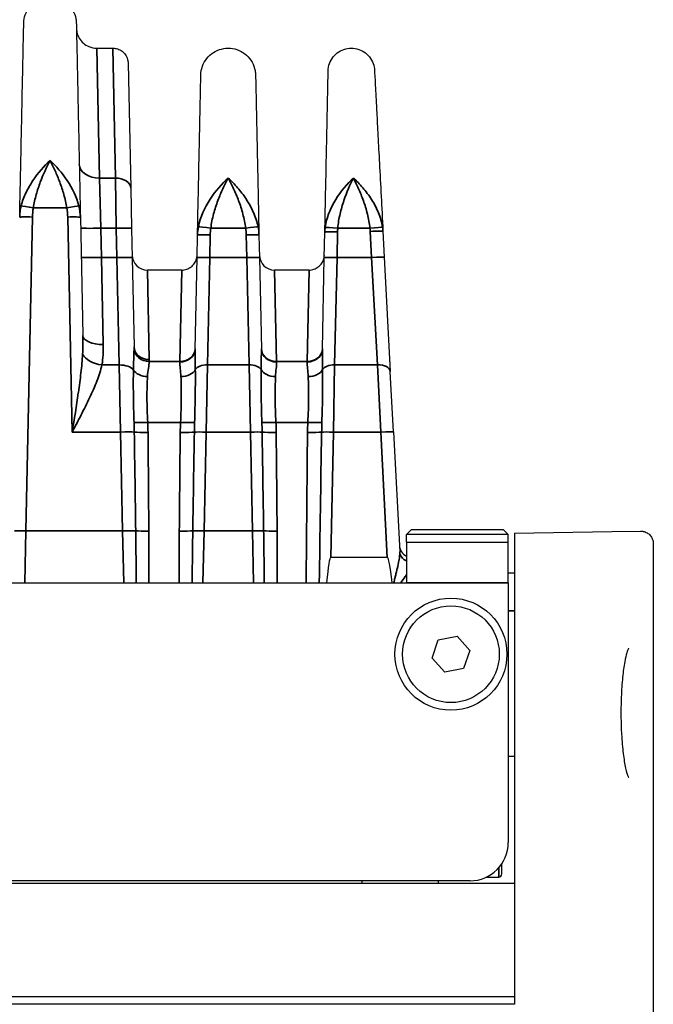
# Model space of a CAD drawing. Header units: millimetres. Extents: x 399 to 6233, y -1870 to 1602.
# Tile 585 of 656: x 5445 to 5470, y 208 to 247. Entities that reach past the tile are written whole.
import ezdxf

# ---------------------------------------------------------------- set-up
doc = ezdxf.new("R2010")
doc.units = ezdxf.units.MM
doc.layers.add('可見 (ISO)', color=7, linetype='Continuous', lineweight=25)
doc.layers.add('窄部可見 (ISO)', color=7, linetype='Continuous', lineweight=35)

msp = doc.modelspace()

# ---------------------------------------------------------------- linework, layer by layer
at = {"layer": '可見 (ISO)'}
for p, q in [((5447.898, 245.998), (5448.527, 245.998)), ((5449.127, 245.411), (5449.23, 240.495)), ((5449.23, 240.495), (5449.263, 238.92)), ((5447.254, 239.361), (5447.351, 234.715)), ((5449.263, 238.92), (5449.287, 237.768)), ((5451.835, 237.77), (5451.854, 238.661)), ((5454.268, 238.661), (5454.287, 237.77)), ((5456.835, 237.77), (5456.856, 238.774)), ((5459.14, 238.811), (5459.193, 237.785)), ((5449.287, 237.768), (5449.36, 234.272)), ((5451.76, 234.176), (5451.835, 237.77)), ((5454.287, 237.77), (5454.362, 234.176)), ((5456.76, 234.176), (5456.835, 237.77)), ((5459.193, 237.785), (5459.428, 233.304)), ((5451.238, 237.285), (5449.885, 237.285)), ((5456.238, 237.285), (5454.885, 237.285)), ((5459.553, 230.931), (5459.428, 233.304)), ((5447.021, 231.482), (5447.021, 231.482)), ((5447.102, 231.25), (5447.102, 231.25)), ((5459.553, 230.931), (5459.799, 226.22)), ((5460.261, 227.098), (5460.061, 226.898)), ((5460.261, 227.098), (5463.861, 227.098)), ((5463.861, 227.098), (5464.061, 226.898)), ((5464.311, 226.948), (5468.127, 227.015)), ((5468.127, 227.015), (5469.252, 227.035)), ((5464.061, 226.898), (5460.061, 226.898)), ((5460.061, 226.598), (5460.061, 226.898)), ((5464.061, 226.598), (5464.061, 226.898)), ((5464.311, 226.948), (5464.311, 225.199)), ((5460.061, 226.598), (5464.061, 226.598)), ((5460.061, 226.598), (5460.061, 224.998)), ((5464.061, 224.998), (5464.061, 226.598)), ((5469.761, 226.535), (5469.761, 191.298)), ((5459.311, 225.998), (5457.089, 225.998)), ((5464.061, 225.398), (5464.311, 225.398)), ((5464.311, 225.199), (5464.311, 213.198)), ((5355.561, 224.998), (5460.061, 224.998)), ((5464.061, 224.998), (5464.061, 214.798)), ((5461.076, 222.049), (5461.314, 222.761)), ((5461.314, 222.761), (5462.05, 222.91)), ((5462.05, 222.91), (5462.547, 222.348)), ((5461.573, 221.487), (5461.076, 222.049)), ((5462.547, 222.348), (5462.308, 221.636)), ((5462.308, 221.636), (5461.573, 221.487)), ((5464.061, 218.198), (5464.311, 218.198)), ((5463.811, 213.573), (5463.811, 213.969)), ((5464.311, 213.198), (5351.311, 213.198)), ((5462.561, 213.298), (5353.061, 213.298)), ((5458.311, 213.298), (5458.311, 213.198)), ((5461.311, 213.298), (5461.311, 213.198)), ((5463.215, 213.448), (5463.686, 213.448)), ((5464.311, 213.198), (5464.311, 208.748)), ((5464.311, 208.748), (5351.311, 208.748)), ((5464.311, 208.448), (5351.311, 208.448)), ((5464.311, 208.748), (5464.311, 208.448))]:
    msp.add_line(p, q, dxfattribs=at)
for radius in [2.2, 1.9]:
    msp.add_circle((5461.811, 222.198), radius, dxfattribs=at)
for centre, radius, start, end in [((5449.885, 237.885), 0.6, 181.2, 270), ((5454.885, 237.885), 0.6, 181.2, 270), ((5460.286, 226.498), 0.5, 183, 243.3227), ((5462.561, 214.798), 1.5, 270, 0), ((5463.686, 213.573), 0.125, 270, 0)]:
    msp.add_arc(centre, radius, start, end, dxfattribs=at)
for centre, major_axis, ratio, start_param, end_param in [((5456.589, 202.126), (-0.5, -23.873), 0.02094, 3.142031, 3.432495), ((5460.562, 202.126), (1.251, -23.873), 0.020916, 2.850033, 3.140497)]:
    msp.add_ellipse(centre, major_axis=major_axis, ratio=ratio, start_param=start_param, end_param=end_param, dxfattribs=at)
for points, knots in [([(5445.028, 246.987), (5445.031, 247.098), (5445.051, 247.21), (5445.127, 247.42), (5445.183, 247.52), (5445.322, 247.696), (5445.407, 247.773), (5445.595, 247.894), (5445.701, 247.94), (5445.918, 247.994), (5446.032, 248.004), (5446.255, 247.986), (5446.367, 247.958), (5446.573, 247.87), (5446.669, 247.808), (5446.836, 247.658), (5446.907, 247.568), (5447.017, 247.373), (5447.056, 247.265), (5447.087, 247.1), (5447.093, 247.043), (5447.094, 246.987)], [0, 0, 0, 0, 0.0333171, 0.0333171, 0.0669022, 0.0669022, 0.1004777, 0.1004777, 0.1340536, 0.1340536, 0.1676294, 0.1676294, 0.2012052, 0.2012052, 0.234781, 0.234781, 0.2683568, 0.2683568, 0.3019326, 0.3019326, 0.3188115, 0.3188115, 0.3188115, 0.3188115]), ([(5444.869, 239.361), (5444.879, 239.877), (5444.89, 240.374), (5444.9, 240.838), (5444.901, 240.914), (5444.903, 240.99), (5444.904, 241.065), (5444.916, 241.601), (5444.926, 242.105), (5444.936, 242.573), (5444.946, 243.041), (5444.955, 243.475), (5444.963, 243.875), (5444.972, 244.274), (5444.979, 244.642), (5444.986, 244.971), (5444.989, 245.111), (5444.992, 245.243), (5444.994, 245.368), (5444.998, 245.539), (5445.001, 245.696), (5445.004, 245.84), (5445.01, 246.091), (5445.014, 246.302), (5445.018, 246.473), (5445.025, 246.816), (5445.028, 246.987), (5445.028, 246.987)], [0.026741, 0.026741, 0.026741, 0.026741, 0.0775937, 0.0775937, 0.0775937, 0.0858987, 0.0858987, 0.0858987, 0.1450564, 0.1450564, 0.1450564, 0.2042141, 0.2042141, 0.2042141, 0.2633718, 0.2633718, 0.2633718, 0.2884178, 0.2884178, 0.2884178, 0.3225295, 0.3225295, 0.3225295, 0.3816871, 0.3816871, 0.3816871, 0.5, 0.5, 0.5, 0.5]), ([(5447.094, 246.987), (5447.094, 246.987), (5447.097, 246.816), (5447.105, 246.473), (5447.11, 246.204), (5447.118, 245.834), (5447.128, 245.368), (5447.13, 245.243), (5447.133, 245.111), (5447.136, 244.971), (5447.143, 244.642), (5447.151, 244.275), (5447.159, 243.875), (5447.167, 243.475), (5447.176, 243.041), (5447.186, 242.573), (5447.196, 242.105), (5447.207, 241.601), (5447.218, 241.065), (5447.219, 240.99), (5447.221, 240.914), (5447.223, 240.838), (5447.232, 240.374), (5447.243, 239.877), (5447.254, 239.361)], [0.500008, 0.500008, 0.500008, 0.500008, 0.6183179, 0.6183179, 0.6183179, 0.7115978, 0.7115978, 0.7115978, 0.7366333, 0.7366333, 0.7366333, 0.795791, 0.795791, 0.795791, 0.8549487, 0.8549487, 0.8549487, 0.9141064, 0.9141064, 0.9141064, 0.9224137, 0.9224137, 0.9224137, 0.9732641, 0.9732641, 0.9732641, 0.9732641]), ([(5447.098, 246.782), (5447.099, 246.73), (5447.105, 246.677), (5447.135, 246.544), (5447.167, 246.463), (5447.252, 246.318), (5447.308, 246.252), (5447.435, 246.141), (5447.508, 246.095), (5447.683, 246.02), (5447.792, 245.998), (5447.898, 245.998)], [0, 0, 0, 0, 0.0156464, 0.0156464, 0.0409526, 0.0409526, 0.0662587, 0.0662587, 0.0915649, 0.0915649, 0.1234285, 0.1234285, 0.1234285, 0.1234285]), ([(5448.527, 245.998), (5448.592, 245.998), (5448.657, 245.988), (5448.78, 245.946), (5448.839, 245.915), (5448.942, 245.836), (5448.988, 245.788), (5449.061, 245.68), (5449.089, 245.619), (5449.112, 245.533), (5449.117, 245.509), (5449.124, 245.46), (5449.126, 245.436), (5449.127, 245.411)], [0.00000114, 0.00000114, 0.00000114, 0.00000114, 0.01938058, 0.01938058, 0.03888823, 0.03888823, 0.05839129, 0.05839129, 0.07789451, 0.07789451, 0.08520881, 0.08520881, 0.09263584, 0.09263584, 0.09263584, 0.09263584]), ([(5451.986, 244.945), (5451.988, 245.061), (5452.01, 245.178), (5452.088, 245.396), (5452.146, 245.501), (5452.292, 245.683), (5452.38, 245.764), (5452.576, 245.89), (5452.686, 245.938), (5452.912, 245.994), (5453.031, 246.004), (5453.264, 245.986), (5453.38, 245.957), (5453.594, 245.864), (5453.694, 245.8), (5453.868, 245.644), (5453.942, 245.55), (5454.056, 245.347), (5454.097, 245.235), (5454.129, 245.062), (5454.135, 245.004), (5454.137, 244.945)], [0, 0, 0, 0, 0.0347021, 0.0347021, 0.0696781, 0.0696781, 0.1046442, 0.1046442, 0.1396106, 0.1396106, 0.174577, 0.174577, 0.2095434, 0.2095434, 0.2445098, 0.2445098, 0.2794763, 0.2794763, 0.3144427, 0.3144427, 0.3320165, 0.3320165, 0.3320165, 0.3320165]), ([(5456.989, 245.107), (5456.991, 245.205), (5457.009, 245.304), (5457.076, 245.489), (5457.125, 245.577), (5457.248, 245.732), (5457.323, 245.8), (5457.489, 245.906), (5457.581, 245.947), (5457.773, 245.995), (5457.874, 246.003), (5458.07, 245.988), (5458.168, 245.963), (5458.35, 245.885), (5458.435, 245.831), (5458.582, 245.699), (5458.645, 245.619), (5458.741, 245.447), (5458.776, 245.352), (5458.801, 245.216), (5458.806, 245.176), (5458.808, 245.136)], [0, 0, 0, 0, 0.0293441, 0.0293441, 0.0589424, 0.0589424, 0.0885315, 0.0885315, 0.1181209, 0.1181209, 0.1477103, 0.1477103, 0.1772997, 0.1772997, 0.206889, 0.206889, 0.2364784, 0.2364784, 0.2660678, 0.2660678, 0.2781075, 0.2781075, 0.2781075, 0.2781075]), ([(5451.854, 238.661), (5451.865, 239.167), (5451.875, 239.654), (5451.884, 240.096), (5451.893, 240.524), (5451.902, 240.932), (5451.91, 241.312), (5451.918, 241.699), (5451.925, 242.059), (5451.932, 242.391), (5451.939, 242.723), (5451.946, 243.03), (5451.951, 243.299), (5451.954, 243.433), (5451.957, 243.558), (5451.959, 243.676), (5451.962, 243.795), (5451.964, 243.907), (5451.966, 244.01), (5451.97, 244.214), (5451.974, 244.387), (5451.977, 244.526), (5451.983, 244.806), (5451.986, 244.945), (5451.986, 244.945)], [0.0294093, 0.0294093, 0.0294093, 0.0294093, 0.089244, 0.089244, 0.089244, 0.1470574, 0.1470574, 0.1470574, 0.2058814, 0.2058814, 0.2058814, 0.2647055, 0.2647055, 0.2647055, 0.2938656, 0.2938656, 0.2938656, 0.3235296, 0.3235296, 0.3235296, 0.3823536, 0.3823536, 0.3823536, 0.5, 0.5, 0.5, 0.5]), ([(5454.137, 244.945), (5454.137, 244.945), (5454.14, 244.806), (5454.145, 244.527), (5454.15, 244.317), (5454.156, 244.032), (5454.163, 243.676), (5454.166, 243.558), (5454.168, 243.433), (5454.171, 243.299), (5454.177, 243.03), (5454.183, 242.723), (5454.19, 242.391), (5454.197, 242.059), (5454.205, 241.7), (5454.213, 241.313), (5454.221, 240.932), (5454.229, 240.524), (5454.238, 240.096), (5454.247, 239.654), (5454.258, 239.167), (5454.268, 238.661)], [0.5000084, 0.5000084, 0.5000084, 0.5000084, 0.6176498, 0.6176498, 0.6176498, 0.7061501, 0.7061501, 0.7061501, 0.735298, 0.735298, 0.735298, 0.794122, 0.794122, 0.794122, 0.8529461, 0.8529461, 0.8529461, 0.9107639, 0.9107639, 0.9107639, 0.9705942, 0.9705942, 0.9705942, 0.9705942]), ([(5456.856, 238.774), (5456.866, 239.256), (5456.876, 239.721), (5456.885, 240.146), (5456.895, 240.601), (5456.904, 241.035), (5456.912, 241.438), (5456.92, 241.827), (5456.928, 242.189), (5456.935, 242.523), (5456.942, 242.857), (5456.948, 243.167), (5456.954, 243.439), (5456.957, 243.568), (5456.959, 243.689), (5456.962, 243.803), (5456.969, 244.173), (5456.976, 244.466), (5456.98, 244.682), (5456.986, 244.965), (5456.989, 245.107), (5456.989, 245.107)], [0.0297443, 0.0297443, 0.0297443, 0.0297443, 0.0865259, 0.0865259, 0.0865259, 0.1473087, 0.1473087, 0.1473087, 0.2060909, 0.2060909, 0.2060909, 0.2648731, 0.2648731, 0.2648731, 0.2926242, 0.2926242, 0.2926242, 0.3824374, 0.3824374, 0.3824374, 0.5, 0.5, 0.5, 0.5]), ([(5458.808, 245.136), (5458.808, 245.136), (5458.816, 244.994), (5458.83, 244.712), (5458.842, 244.495), (5458.857, 244.202), (5458.876, 243.833), (5458.882, 243.72), (5458.889, 243.598), (5458.895, 243.47), (5458.91, 243.198), (5458.926, 242.889), (5458.943, 242.555), (5458.961, 242.221), (5458.98, 241.86), (5459, 241.471), (5459.021, 241.069), (5459.044, 240.635), (5459.068, 240.18), (5459.09, 239.756), (5459.114, 239.292), (5459.14, 238.811)], [0.5000086, 0.5000086, 0.5000086, 0.5000086, 0.6175748, 0.6175748, 0.6175748, 0.7074188, 0.7074188, 0.7074188, 0.7351479, 0.7351479, 0.7351479, 0.7939344, 0.7939344, 0.7939344, 0.8527209, 0.8527209, 0.8527209, 0.9135479, 0.9135479, 0.9135479, 0.9702939, 0.9702939, 0.9702939, 0.9702939]), ([(5451.238, 237.285), (5451.302, 237.285), (5451.368, 237.296), (5451.491, 237.337), (5451.549, 237.368), (5451.653, 237.447), (5451.699, 237.496), (5451.771, 237.604), (5451.799, 237.664), (5451.823, 237.751), (5451.828, 237.774), (5451.835, 237.823), (5451.837, 237.848), (5451.837, 237.873)], [0, 0, 0, 0, 0.01938058, 0.01938058, 0.03888823, 0.03888823, 0.05839129, 0.05839129, 0.07789451, 0.07789451, 0.08520881, 0.08520881, 0.09263584, 0.09263584, 0.09263584, 0.09263584]), ([(5456.238, 237.285), (5456.302, 237.285), (5456.368, 237.296), (5456.491, 237.337), (5456.549, 237.368), (5456.653, 237.447), (5456.699, 237.496), (5456.771, 237.604), (5456.799, 237.664), (5456.823, 237.751), (5456.828, 237.774), (5456.835, 237.823), (5456.837, 237.848), (5456.837, 237.873)], [0, 0, 0, 0, 0.01938058, 0.01938058, 0.03888823, 0.03888823, 0.05839129, 0.05839129, 0.07789451, 0.07789451, 0.08520881, 0.08520881, 0.09263584, 0.09263584, 0.09263584, 0.09263584]), ([(5469.252, 227.035), (5469.272, 227.035), (5469.292, 227.034), (5469.331, 227.03), (5469.35, 227.027), (5469.42, 227.012), (5469.47, 226.992), (5469.561, 226.938), (5469.603, 226.904), (5469.672, 226.824), (5469.701, 226.778), (5469.747, 226.669), (5469.761, 226.601), (5469.761, 226.535)], [0, 0, 0, 0, 0.00589456, 0.00589456, 0.01170783, 0.01170783, 0.02752417, 0.02752417, 0.04334051, 0.04334051, 0.05915685, 0.05915685, 0.07907165, 0.07907165, 0.07907165, 0.07907165]), ([(5468.792, 222.432), (5468.792, 222.432), (5468.792, 222.432), (5468.791, 222.431), (5468.783, 222.42), (5468.758, 222.37), (5468.738, 222.318), (5468.691, 222.161), (5468.662, 222.039), (5468.606, 221.723), (5468.577, 221.516), (5468.531, 221.052), (5468.512, 220.787), (5468.496, 220.378), (5468.492, 220.239), (5468.489, 219.958), (5468.489, 219.815), (5468.494, 219.464), (5468.501, 219.254), (5468.512, 219.054)], [0.0444672, 0.0444672, 0.0444672, 0.0444672, 0.0460243, 0.0460243, 0.076365, 0.076365, 0.1245363, 0.1245363, 0.1916916, 0.1916916, 0.2721414, 0.2721414, 0.3564763, 0.3564763, 0.3984101, 0.3984101, 0.4409335, 0.4409335, 0.5043298, 0.5043298, 0.5043298, 0.5043298]), ([(5468.512, 219.054), (5468.527, 218.783), (5468.55, 218.524), (5468.605, 218.076), (5468.637, 217.88), (5468.706, 217.573), (5468.745, 217.456), (5468.783, 217.377), (5468.793, 217.364), (5468.793, 217.364)], [0, 0, 0, 0, 0.0858754, 0.0858754, 0.1703866, 0.1703866, 0.2542065, 0.2542065, 0.2878476, 0.2878476, 0.2878476, 0.2878476])]:
    msp.add_open_spline(points, degree=3, knots=knots, dxfattribs=at)
at = {"layer": '窄部可見 (ISO)'}
for p, q in [((5447.898, 245.998), (5448.01, 240.898)), ((5448.63, 240.898), (5448.527, 245.998)), ((5448.01, 240.898), (5448.63, 240.898)), ((5448.062, 238.928), (5448.01, 240.898)), ((5448.663, 238.928), (5448.63, 240.898)), ((5445.369, 239.368), (5445.11, 227.045)), ((5446.718, 239.73), (5445.405, 239.73)), ((5446.931, 230.922), (5446.754, 239.368)), ((5448.663, 238.928), (5448.062, 238.928)), ((5448.062, 238.928), (5448.086, 237.777)), ((5448.687, 237.777), (5448.663, 238.928)), ((5452.354, 238.668), (5452.335, 237.777)), ((5453.747, 238.928), (5452.375, 238.928)), ((5453.787, 237.777), (5453.768, 238.668)), ((5457.356, 238.78), (5457.335, 237.777)), ((5458.63, 238.928), (5457.365, 238.928)), ((5458.694, 237.777), (5458.64, 238.802)), ((5448.086, 237.777), (5448.687, 237.777)), ((5448.086, 237.777), (5448.151, 234.363)), ((5448.782, 233.559), (5448.687, 237.777)), ((5452.335, 237.777), (5452.241, 233.559)), ((5452.335, 237.777), (5453.787, 237.777)), ((5453.881, 233.559), (5453.787, 237.777)), ((5457.335, 237.777), (5457.241, 233.559)), ((5457.335, 237.777), (5458.694, 237.777)), ((5458.929, 233.559), (5458.694, 237.777)), ((5449.96, 233.768), (5449.885, 237.285)), ((5451.161, 233.694), (5451.238, 237.285)), ((5454.962, 233.694), (5454.885, 237.285)), ((5456.161, 233.694), (5456.238, 237.285)), ((5449.959, 233.694), (5451.161, 233.694)), ((5451.161, 233.694), (5451.16, 233.678)), ((5454.962, 233.694), (5456.161, 233.694)), ((5454.962, 233.678), (5454.962, 233.694)), ((5456.161, 233.694), (5456.16, 233.678)), ((5448.782, 233.559), (5448.101, 233.559)), ((5448.782, 233.559), (5448.831, 230.922)), ((5452.192, 230.922), (5452.241, 233.559)), ((5453.881, 233.559), (5452.241, 233.559)), ((5453.881, 233.559), (5453.931, 230.922)), ((5457.192, 230.922), (5457.241, 233.559)), ((5458.929, 233.559), (5457.241, 233.559)), ((5458.929, 233.559), (5459.053, 230.922)), ((5447.989, 233.165), (5447.989, 233.165)), ((5449.333, 233.095), (5449.333, 233.095)), ((5451.77, 233.095), (5451.77, 233.095)), ((5454.352, 233.095), (5454.352, 233.095)), ((5456.77, 233.095), (5456.77, 233.095)), ((5447.216, 231.522), (5447.216, 231.522)), ((5449.362, 231.26), (5449.362, 231.26)), ((5451.188, 231.301), (5449.899, 231.301)), ((5451.738, 231.26), (5451.738, 231.26)), ((5454.384, 231.26), (5454.384, 231.26)), ((5456.188, 231.301), (5454.934, 231.301)), ((5456.738, 231.26), (5456.738, 231.26)), ((5448.831, 230.922), (5446.931, 230.922)), ((5448.912, 227.045), (5448.831, 230.922)), ((5452.192, 230.922), (5452.11, 227.045)), ((5453.931, 230.922), (5452.192, 230.922)), ((5454.012, 227.045), (5453.931, 230.922)), ((5457.192, 230.922), (5457.089, 225.998)), ((5459.053, 230.922), (5457.192, 230.922)), ((5459.311, 225.998), (5459.053, 230.922)), ((5445.068, 224.998), (5445.11, 227.045)), ((5445.11, 227.045), (5448.912, 227.045)), ((5448.912, 227.045), (5448.954, 224.998)), ((5452.068, 224.998), (5452.11, 227.045)), ((5452.11, 227.045), (5454.012, 227.045)), ((5454.012, 227.045), (5454.054, 224.998)), ((5460.061, 224.998), (5464.061, 224.998)), ((5464.311, 223.898), (5464.061, 223.898)), ((5463.686, 213.806), (5463.686, 213.448))]:
    msp.add_line(p, q, dxfattribs=at)
for centre, major_axis, ratio, start_param, end_param in [((5448.01, 241.451), (-0.8, -0.017), 0.69138, 0, 1.556315), ((5448.63, 240.483), (0.6, 0.013), 0.69138, 0, 1.556315), ((5453.084, 240.068), (-0.5, 0.01), 0.691379, 5.351397, 5.351499), ((5453.038, 240.068), (-0.5, -0.01), 0.691381, 4.073278, 4.073377), ((5458.084, 240.068), (-0.5, 0.01), 0.691383, 5.56936, 5.569417), ((5457.872, 240.068), (-0.499, -0.026), 0.690964, 3.789988, 3.790064), ((5445.405, 239.713), (-0.492, 0.09), 0.034327, 4.71869, 6.047452), ((5446.718, 239.713), (0.492, 0.09), 0.034327, 0.235733, 1.564495), ((5452.375, 238.911), (-0.495, 0.072), 0.034539, 4.717398, 6.113427), ((5453.747, 238.911), (0.495, 0.072), 0.034539, 0.169758, 1.565787), ((5448.062, 238.956), (-0.8, -0.017), 0.034892, 0, 1.570065), ((5448.663, 238.907), (0.6, 0.013), 0.034892, 0, 1.570065), ((5457.365, 238.911), (-0.498, 0.047), 0.034742, 4.715698, 6.177664), ((5459.358, 238.739), (-2.002, 0), 0.999391, 6.188683, 6.262618), ((5458.63, 238.911), (0.497, 0.058), 0.034667, 0.090491, 1.566771), ((5456.634, 238.697), (2.009, 0), 0.999391, 0.052053, 0.11526), ((5448.086, 237.805), (-0.8, -0.017), 0.034892, 0, 1.570065), ((5448.687, 237.756), (0.6, 0.013), 0.034892, 0, 1.570065), ((5452.335, 237.759), (-0.5, 0.01), 0.034892, 4.71312, 6.283185), ((5453.787, 237.759), (0.5, 0.01), 0.034892, 0, 1.570065), ((5457.335, 237.759), (-0.5, 0.01), 0.034892, 4.71312, 6.283185), ((5458.694, 237.759), (0.499, 0.026), 0.034852, 0, 1.56897), ((5448.151, 234.732), (-0.8, -0.017), 0.461544, 0, 1.561129), ((5448.101, 234.008), (-0.786, 0.15), 0.555227, 0.385484, 1.676699), ((5449.96, 234.284), (-0.6, -0.013), 0.859283, 0, 1.552799), ((5449.959, 234.208), (-0.599, 0.028), 0.856112, 0.114309, 1.610957), ((5451.16, 234.188), (0.6, -0.013), 0.850862, 4.73021, 6.283185), ((5451.161, 234.208), (0.6, -0.013), 0.856313, 4.730324, 6.283185), ((5454.962, 234.208), (-0.6, -0.013), 0.856313, 0, 1.552861), ((5454.962, 234.188), (-0.6, -0.013), 0.850862, 0, 1.552975), ((5456.16, 234.188), (0.6, -0.013), 0.850862, 4.73021, 6.283185), ((5456.161, 234.208), (0.6, -0.013), 0.856313, 4.730324, 6.283185), ((5458.929, 233.278), (0.499, 0.026), 0.561617, 0, 1.541372), ((5448.782, 233.221), (0.6, 0.013), 0.56206, 0.384076, 1.559023), ((5449.889, 233.497), (-0.599, 0.027), 0.65857, 0.424468, 1.600429), ((5451.203, 233.496), (0.6, 0.02), 0.658485, 4.690186, 5.92531), ((5452.241, 233.278), (-0.5, 0.01), 0.56206, 4.724162, 5.958793), ((5453.881, 233.278), (0.5, 0.01), 0.56206, 0.324392, 1.559023), ((5454.919, 233.496), (-0.6, 0.02), 0.658485, 0.357875, 1.592999), ((5456.203, 233.496), (0.6, 0.02), 0.658485, 4.690186, 5.92531), ((5457.241, 233.278), (-0.5, 0.01), 0.56206, 4.724162, 5.958793), ((5449.899, 231.337), (-0.599, -0.029), 0.058689, 0.454485, 1.567938), ((5445.2, 230.499), (0.098, 8.678), 0.48068, 4.766605, 4.809703), ((5439.84, 230.815), (10.07, 0), 0.998272, 0.009209, 0.048451), ((5462.855, 230.78), (-11.679, 0), 0.998272, 6.23842, 6.27237), ((5451.188, 231.337), (-0.599, 0.027), 0.058699, 1.573438, 2.74251), ((5454.742, 230.51), (0.015, -8.387), 0.359374, 4.617716, 4.662757), ((5454.934, 231.337), (-0.599, -0.027), 0.058699, 0.399082, 1.568154), ((5451.381, 230.51), (0.015, 8.387), 0.359374, 4.762021, 4.807062), ((5443.267, 230.78), (11.679, 0), 0.998272, 0.010815, 0.044766), ((5467.855, 230.78), (-11.679, 0), 0.998272, 6.238419, 6.272371), ((5456.188, 231.337), (-0.599, 0.027), 0.058699, 1.573438, 2.74251), ((5459.742, 230.51), (0.015, -8.387), 0.359374, 4.617716, 4.662757), ((5448.831, 230.902), (0.6, 0.013), 0.034892, 0.450943, 1.570065), ((2589.441, 187.67), (2860.217, -15.262), 0.998902, 0.019124, 0.020481), ((5449.91, 230.942), (-0.6, -0.006), 0.058756, 0.451486, 1.570247), ((5449.066, 242.137), (-0.566, 35.382), 0.019792, 4.270991, 4.389097), ((5451.918, 239.586), (0.529, 32.381), 0.019208, 1.842505, 1.969301), ((5451.177, 230.941), (-0.6, 0.007), 0.058755, 1.571441, 2.746354), ((8579.591, 179.682), (-3128.226, -18.641), 0.998953, 6.260823, 6.262063), ((5452.192, 230.905), (-0.5, 0.01), 0.034892, 4.71312, 5.888413), ((5453.931, 230.905), (0.5, 0.01), 0.034892, 0.394772, 1.570065), ((2326.531, 179.682), (3128.226, -18.641), 0.998953, 0.021122, 0.022363), ((5454.945, 230.941), (-0.6, -0.007), 0.058755, 0.395239, 1.570152), ((5454.204, 239.586), (-0.529, 32.381), 0.019208, 4.313885, 4.44068), ((5456.177, 230.941), (-0.6, 0.007), 0.058755, 1.571441, 2.746354), ((5457.563, 248.655), (-0.964, -45.999), 0.010868, 5.108392, 5.252796), ((5457.192, 230.905), (-0.5, 0.01), 0.034892, 4.71312, 5.888413), ((5459.053, 230.905), (0.499, 0.026), 0.034852, 0, 1.56897), ((5445.11, 227.028), (-0.5, 0.01), 0.034892, 4.71312, 5.795128), ((5448.912, 227.024), (0.6, 0.013), 0.034892, 0.538802, 1.570065), ((5449.941, 227.067), (-0.6, -0.004), 0.058757, 0.539472, 1.570406), ((5451.139, 227.066), (-0.6, 0.005), 0.058756, 1.57128, 2.65294), ((5452.11, 227.028), (-0.5, 0.01), 0.034892, 4.71312, 5.795128), ((5454.012, 227.028), (0.5, 0.01), 0.034892, 0.488057, 1.570065), ((5454.983, 227.066), (-0.6, -0.005), 0.058756, 0.488652, 1.570312), ((5460.299, 226.246), (-0.499, -0.026), 0.873657, 0, 1.029459)]:
    msp.add_ellipse(centre, major_axis=major_axis, ratio=ratio, start_param=start_param, end_param=end_param, dxfattribs=at)
for points, knots in [([(5444.927, 239.805), (5444.971, 239.981), (5445.037, 240.154), (5445.115, 240.32), (5445.194, 240.486), (5445.288, 240.648), (5445.389, 240.799), (5445.591, 241.101), (5445.826, 241.37), (5446.061, 241.588)], [0, 0, 0, 0, 0.000558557, 0.000558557, 0.000558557, 0.001117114, 0.001117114, 0.001117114, 0.002234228, 0.002234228, 0.002234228, 0.002234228]), ([(5446.061, 241.588), (5445.928, 241.335), (5445.796, 241.051), (5445.621, 240.583), (5445.566, 240.418), (5445.471, 240.081), (5445.432, 239.908), (5445.405, 239.73)], [-0.000011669, -0.000011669, -0.000011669, -0.000011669, 0.001066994, 0.001066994, 0.001606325, 0.001606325, 0.002145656, 0.002145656, 0.002145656, 0.002145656]), ([(5446.061, 241.588), (5446.296, 241.37), (5446.529, 241.105), (5446.732, 240.8), (5446.936, 240.495), (5447.107, 240.157), (5447.195, 239.805)], [-0.000011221, -0.000011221, -0.000011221, -0.000011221, 0.001104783, 0.001104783, 0.001104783, 0.002220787, 0.002220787, 0.002220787, 0.002220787]), ([(5446.718, 239.73), (5446.69, 239.908), (5446.651, 240.081), (5446.604, 240.249), (5446.557, 240.418), (5446.501, 240.583), (5446.443, 240.739), (5446.385, 240.895), (5446.323, 241.044), (5446.258, 241.185), (5446.194, 241.327), (5446.127, 241.463), (5446.061, 241.588)], [0, 0, 0, 0, 0.000534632, 0.000534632, 0.000534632, 0.001069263, 0.001069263, 0.001069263, 0.001603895, 0.001603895, 0.001603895, 0.002138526, 0.002138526, 0.002138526, 0.002138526]), ([(5451.888, 238.984), (5451.961, 239.366), (5452.138, 239.738), (5452.349, 240.063), (5452.56, 240.388), (5452.811, 240.674), (5453.061, 240.898)], [0, 0, 0, 0, 0.00119489, 0.00119489, 0.00119489, 0.002389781, 0.002389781, 0.002389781, 0.002389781]), ([(5453.061, 240.898), (5452.99, 240.769), (5452.918, 240.628), (5452.849, 240.479), (5452.781, 240.332), (5452.716, 240.178), (5452.655, 240.015), (5452.593, 239.85), (5452.535, 239.673), (5452.487, 239.492), (5452.438, 239.31), (5452.399, 239.122), (5452.375, 238.928)], [-0.000011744, -0.000011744, -0.000011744, -0.000011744, 0.000565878, 0.000565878, 0.000565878, 0.001135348, 0.001135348, 0.001135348, 0.001714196, 0.001714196, 0.001714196, 0.002298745, 0.002298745, 0.002298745, 0.002298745]), ([(5453.061, 240.898), (5453.124, 240.842), (5453.186, 240.782), (5453.248, 240.719), (5453.31, 240.656), (5453.371, 240.589), (5453.431, 240.519), (5453.548, 240.384), (5453.658, 240.238), (5453.762, 240.081), (5453.765, 240.075), (5453.769, 240.07), (5453.772, 240.065), (5453.875, 239.906), (5453.969, 239.737), (5454.047, 239.563), (5454.05, 239.556), (5454.053, 239.55), (5454.055, 239.544), (5454.135, 239.363), (5454.198, 239.176), (5454.234, 238.984)], [-0.00001134, -0.00001134, -0.00001134, -0.00001134, 0.00028763, 0.00028763, 0.00028763, 0.0005866, 0.0005866, 0.0005866, 0.001165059, 0.001165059, 0.001165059, 0.001184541, 0.001184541, 0.001184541, 0.001762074, 0.001762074, 0.001762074, 0.001782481, 0.001782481, 0.001782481, 0.002380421, 0.002380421, 0.002380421, 0.002380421]), ([(5453.747, 238.928), (5453.724, 239.12), (5453.685, 239.305), (5453.637, 239.486), (5453.589, 239.667), (5453.532, 239.843), (5453.47, 240.008), (5453.408, 240.173), (5453.342, 240.33), (5453.273, 240.479), (5453.204, 240.628), (5453.132, 240.77), (5453.061, 240.898)], [0, 0, 0, 0, 0.000572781, 0.000572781, 0.000572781, 0.001145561, 0.001145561, 0.001145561, 0.001718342, 0.001718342, 0.001718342, 0.002291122, 0.002291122, 0.002291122, 0.002291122]), ([(5456.87, 238.96), (5456.894, 239.151), (5456.948, 239.342), (5457.02, 239.525), (5457.092, 239.709), (5457.183, 239.886), (5457.283, 240.051), (5457.484, 240.381), (5457.732, 240.673), (5457.977, 240.898)], [0, 0, 0, 0, 0.00059497, 0.00059497, 0.00059497, 0.001189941, 0.001189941, 0.001189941, 0.002379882, 0.002379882, 0.002379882, 0.002379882]), ([(5457.977, 240.898), (5457.847, 240.64), (5457.716, 240.341), (5457.605, 240.013), (5457.549, 239.847), (5457.497, 239.671), (5457.455, 239.49), (5457.413, 239.308), (5457.38, 239.121), (5457.365, 238.928)], [-0.000011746, -0.000011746, -0.000011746, -0.000011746, 0.001125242, 0.001125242, 0.001125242, 0.001698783, 0.001698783, 0.001698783, 0.002277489, 0.002277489, 0.002277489, 0.002277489]), ([(5457.977, 240.898), (5458.103, 240.786), (5458.228, 240.659), (5458.47, 240.377), (5458.584, 240.225), (5458.794, 239.894), (5458.889, 239.716), (5459.04, 239.351), (5459.097, 239.162), (5459.124, 238.97)], [-0.000011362, -0.000011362, -0.000011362, -0.000011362, 0.000587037, 0.000587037, 0.001185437, 0.001185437, 0.001783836, 0.001783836, 0.002382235, 0.002382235, 0.002382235, 0.002382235]), ([(5458.63, 238.928), (5458.611, 239.119), (5458.576, 239.305), (5458.53, 239.486), (5458.485, 239.666), (5458.43, 239.842), (5458.371, 240.007), (5458.312, 240.172), (5458.248, 240.329), (5458.181, 240.479), (5458.114, 240.628), (5458.045, 240.769), (5457.977, 240.898)], [0, 0, 0, 0, 0.000570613, 0.000570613, 0.000570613, 0.001141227, 0.001141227, 0.001141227, 0.00171184, 0.00171184, 0.00171184, 0.002282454, 0.002282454, 0.002282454, 0.002282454]), ([(5444.869, 239.361), (5444.869, 239.369), (5444.869, 239.377), (5444.869, 239.386), (5444.87, 239.395), (5444.87, 239.404), (5444.87, 239.414), (5444.871, 239.432), (5444.872, 239.451), (5444.874, 239.47), (5444.877, 239.507), (5444.88, 239.544), (5444.885, 239.581), (5444.895, 239.656), (5444.909, 239.731), (5444.927, 239.805)], [-0.00000006, -0.00000006, -0.00000006, -0.00000006, 0.0000256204, 0.0000256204, 0.0000256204, 0.000054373, 0.000054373, 0.000054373, 0.0001119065, 0.0001119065, 0.0001119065, 0.0002272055, 0.0002272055, 0.0002272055, 0.0004597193, 0.0004597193, 0.0004597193, 0.0004597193]), ([(5445.369, 239.368), (5445.238, 239.37), (5445.108, 239.371), (5445.015, 239.37), (5444.923, 239.369), (5444.869, 239.366), (5444.869, 239.361)], [0, 0, 0, 0, 0.5, 0.5, 0.5, 1, 1, 1, 1]), ([(5446.754, 239.368), (5446.884, 239.37), (5447.014, 239.371), (5447.107, 239.37), (5447.2, 239.368), (5447.253, 239.365), (5447.254, 239.361)], [0, 0, 0, 0, 0.5, 0.5, 0.5, 1, 1, 1, 1]), ([(5451.854, 238.661), (5451.854, 238.667), (5451.854, 238.673), (5451.854, 238.679), (5451.855, 238.686), (5451.855, 238.693), (5451.855, 238.699), (5451.856, 238.713), (5451.856, 238.726), (5451.857, 238.74), (5451.859, 238.767), (5451.861, 238.794), (5451.864, 238.821), (5451.87, 238.876), (5451.878, 238.93), (5451.888, 238.984)], [-0.00000006, -0.00000006, -0.00000006, -0.00000006, 0.0000185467, 0.0000185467, 0.0000185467, 0.0000394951, 0.0000394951, 0.0000394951, 0.0000814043, 0.0000814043, 0.0000814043, 0.0001653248, 0.0001653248, 0.0001653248, 0.0003340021, 0.0003340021, 0.0003340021, 0.0003340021]), ([(5452.354, 238.668), (5452.223, 238.67), (5452.093, 238.671), (5452.001, 238.67), (5451.908, 238.669), (5451.854, 238.666), (5451.854, 238.661)], [0, 0, 0, 0, 0.5, 0.5, 0.5, 1, 1, 1, 1]), ([(5453.768, 238.668), (5453.899, 238.67), (5454.029, 238.671), (5454.122, 238.67), (5454.214, 238.669), (5454.268, 238.665), (5454.268, 238.661)], [0, 0, 0, 0, 0.5, 0.5, 0.5, 1, 1, 1, 1]), ([(5456.856, 238.774), (5456.856, 238.774), (5456.856, 238.774), (5456.856, 238.774), (5456.856, 238.777), (5456.857, 238.781), (5456.857, 238.784), (5456.857, 238.788), (5456.857, 238.792), (5456.857, 238.796), (5456.857, 238.804), (5456.858, 238.811), (5456.858, 238.819), (5456.859, 238.835), (5456.86, 238.85), (5456.861, 238.866), (5456.863, 238.897), (5456.866, 238.928), (5456.87, 238.96)], [0.0000006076, 0.0000006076, 0.0000006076, 0.0000006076, 0.0000007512, 0.0000007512, 0.0000007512, 0.0000109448, 0.0000109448, 0.0000109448, 0.0000230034, 0.0000230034, 0.0000230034, 0.0000471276, 0.0000471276, 0.0000471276, 0.0000954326, 0.0000954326, 0.0000954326, 0.0001925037, 0.0001925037, 0.0001925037, 0.0001925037]), ([(5457.356, 238.78), (5457.225, 238.783), (5457.095, 238.784), (5457.003, 238.783), (5456.91, 238.782), (5456.856, 238.779), (5456.856, 238.774)], [0, 0, 0, 0, 0.5, 0.5, 0.5, 1, 1, 1, 1]), ([(5458.64, 238.802), (5458.771, 238.808), (5458.901, 238.813), (5458.993, 238.815), (5459.086, 238.817), (5459.139, 238.815), (5459.14, 238.811)], [0, 0, 0, 0, 0.5, 0.5, 0.5, 1, 1, 1, 1]), ([(5459.124, 238.97), (5459.132, 238.917), (5459.137, 238.864), (5459.14, 238.81), (5459.14, 238.81), (5459.14, 238.811)], [0, 0, 0, 0, 0.0001650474, 0.0001650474, 0.0001651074, 0.0001651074, 0.0001651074, 0.0001651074]), ([(5446.931, 230.922), (5447.014, 231.436), (5447.098, 231.95), (5447.172, 232.461), (5447.173, 232.467), (5447.173, 232.473), (5447.174, 232.48), (5447.211, 232.735), (5447.245, 232.992), (5447.274, 233.245), (5447.303, 233.493), (5447.326, 233.738), (5447.341, 233.984)], [-0.000015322, -0.000015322, -0.000015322, -0.000015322, 0.001547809, 0.001547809, 0.001547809, 0.001566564, 0.001566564, 0.001566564, 0.002347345, 0.002347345, 0.002347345, 0.00311094, 0.00311094, 0.00311094, 0.00311094]), ([(5451.76, 234.176), (5451.757, 234.053), (5451.76, 233.926), (5451.763, 233.797), (5451.766, 233.659), (5451.769, 233.519), (5451.769, 233.377)], [0.000000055, 0.000000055, 0.000000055, 0.000000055, 0.000500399, 0.000500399, 0.000500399, 0.001035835, 0.001035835, 0.001035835, 0.001035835]), ([(5454.353, 233.377), (5454.353, 233.519), (5454.356, 233.659), (5454.359, 233.797), (5454.362, 233.926), (5454.365, 234.053), (5454.362, 234.176)], [0, 0, 0, 0, 0.000535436, 0.000535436, 0.000535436, 0.00103578, 0.00103578, 0.00103578, 0.00103578]), ([(5456.76, 234.176), (5456.757, 234.053), (5456.76, 233.926), (5456.763, 233.797), (5456.766, 233.659), (5456.769, 233.519), (5456.769, 233.377)], [0.000000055, 0.000000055, 0.000000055, 0.000000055, 0.000500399, 0.000500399, 0.000500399, 0.001035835, 0.001035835, 0.001035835, 0.001035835]), ([(5451.203, 233.101), (5451.198, 233.215), (5451.188, 233.319), (5451.178, 233.415), (5451.168, 233.511), (5451.158, 233.599), (5451.16, 233.678)], [0, 0, 0, 0, 0.000446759, 0.000446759, 0.000446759, 0.000893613, 0.000893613, 0.000893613, 0.000893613]), ([(5454.962, 233.678), (5454.964, 233.599), (5454.955, 233.511), (5454.945, 233.415), (5454.935, 233.319), (5454.924, 233.215), (5454.919, 233.101)], [0, 0, 0, 0, 0.000446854, 0.000446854, 0.000446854, 0.000893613, 0.000893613, 0.000893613, 0.000893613]), ([(5456.203, 233.101), (5456.198, 233.215), (5456.188, 233.319), (5456.178, 233.415), (5456.168, 233.511), (5456.158, 233.599), (5456.16, 233.678)], [0, 0, 0, 0, 0.000446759, 0.000446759, 0.000446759, 0.000893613, 0.000893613, 0.000893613, 0.000893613]), ([(5448.101, 233.559), (5448.055, 233.351), (5447.985, 233.141), (5447.902, 232.927), (5447.819, 232.711), (5447.721, 232.489), (5447.616, 232.269), (5447.511, 232.045), (5447.398, 231.821), (5447.282, 231.596), (5447.168, 231.373), (5447.049, 231.148), (5446.931, 230.922)], [0, 0, 0, 0, 0.000755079, 0.000755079, 0.000755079, 0.001517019, 0.001517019, 0.001517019, 0.002289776, 0.002289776, 0.002289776, 0.003053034, 0.003053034, 0.003053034, 0.003053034]), ([(5449.361, 231.295), (5449.348, 231.67), (5449.339, 232.039), (5449.335, 232.385), (5449.331, 232.733), (5449.332, 233.065), (5449.336, 233.359)], [0, 0, 0, 0, 0.001126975, 0.001126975, 0.001126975, 0.002257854, 0.002257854, 0.002257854, 0.002257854]), ([(5451.769, 233.377), (5451.771, 233.076), (5451.77, 232.749), (5451.766, 232.396), (5451.761, 232.044), (5451.752, 231.676), (5451.74, 231.298)], [0, 0, 0, 0, 0.001125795, 0.001125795, 0.001125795, 0.00225159, 0.00225159, 0.00225159, 0.00225159]), ([(5454.383, 231.298), (5454.37, 231.676), (5454.362, 232.042), (5454.352, 232.747), (5454.352, 233.076), (5454.353, 233.377)], [0, 0, 0, 0, 0.001138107, 0.001138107, 0.002276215, 0.002276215, 0.002276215, 0.002276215]), ([(5456.769, 233.377), (5456.771, 233.076), (5456.77, 232.749), (5456.766, 232.396), (5456.761, 232.044), (5456.752, 231.676), (5456.74, 231.298)], [0, 0, 0, 0, 0.001125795, 0.001125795, 0.001125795, 0.00225159, 0.00225159, 0.00225159, 0.00225159]), ([(5449.889, 233.102), (5449.876, 232.856), (5449.867, 232.569), (5449.869, 231.961), (5449.879, 231.633), (5449.899, 231.301)], [0.000931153, 0.000931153, 0.000931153, 0.000931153, 0.001928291, 0.001928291, 0.002925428, 0.002925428, 0.002925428, 0.002925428]), ([(5451.188, 231.301), (5451.206, 231.634), (5451.216, 231.957), (5451.218, 232.264), (5451.22, 232.571), (5451.213, 232.851), (5451.203, 233.101)], [0, 0, 0, 0, 0.000987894, 0.000987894, 0.000987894, 0.001975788, 0.001975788, 0.001975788, 0.001975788]), ([(5454.919, 233.101), (5454.909, 232.851), (5454.902, 232.569), (5454.904, 232.261), (5454.906, 231.954), (5454.916, 231.634), (5454.934, 231.301)], [0, 0, 0, 0, 0.000987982, 0.000987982, 0.000987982, 0.001975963, 0.001975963, 0.001975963, 0.001975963]), ([(5456.188, 231.301), (5456.206, 231.634), (5456.216, 231.957), (5456.218, 232.264), (5456.22, 232.571), (5456.213, 232.851), (5456.203, 233.101)], [0, 0, 0, 0, 0.000987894, 0.000987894, 0.000987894, 0.001975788, 0.001975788, 0.001975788, 0.001975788]), ([(5449.447, 224.998), (5449.445, 225.385), (5449.441, 225.771), (5449.437, 226.157), (5449.434, 226.453), (5449.431, 226.749), (5449.427, 227.046)], [0.000040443, 0.000040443, 0.000040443, 0.000040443, 0.00120001, 0.00120001, 0.00120001, 0.00208952, 0.00208952, 0.00208952, 0.00208952]), ([(5451.669, 227.045), (5451.664, 226.712), (5451.659, 226.379), (5451.655, 226.046), (5451.651, 225.697), (5451.648, 225.348), (5451.645, 224.998)], [0, 0, 0, 0, 0.001000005, 0.001000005, 0.001000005, 0.002048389, 0.002048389, 0.002048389, 0.002048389]), ([(5454.478, 224.998), (5454.475, 225.318), (5454.472, 225.637), (5454.468, 225.956), (5454.464, 226.319), (5454.459, 226.682), (5454.453, 227.045)], [0.000041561, 0.000041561, 0.000041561, 0.000041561, 0.001000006, 0.001000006, 0.001000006, 0.00208995, 0.00208995, 0.00208995, 0.00208995]), ([(5459.565, 224.998), (5459.566, 225.004), (5459.567, 225.01), (5459.569, 225.016), (5459.582, 225.075), (5459.596, 225.133), (5459.61, 225.19), (5459.613, 225.205), (5459.617, 225.221), (5459.621, 225.236), (5459.634, 225.289), (5459.647, 225.343), (5459.661, 225.396), (5459.664, 225.409), (5459.667, 225.422), (5459.67, 225.435), (5459.673, 225.448), (5459.676, 225.46), (5459.679, 225.473), (5459.681, 225.48), (5459.683, 225.487), (5459.685, 225.494), (5459.689, 225.514), (5459.694, 225.534), (5459.699, 225.553), (5459.726, 225.666), (5459.75, 225.776), (5459.769, 225.884), (5459.77, 225.89), (5459.771, 225.896), (5459.772, 225.902), (5459.791, 226.015), (5459.805, 226.123), (5459.799, 226.22)], [0.000186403, 0.000186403, 0.000186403, 0.000186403, 0.000205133, 0.000205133, 0.000205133, 0.000386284, 0.000386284, 0.000386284, 0.000434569, 0.000434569, 0.000434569, 0.000603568, 0.000603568, 0.000603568, 0.000645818, 0.000645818, 0.000645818, 0.00068593, 0.00068593, 0.00068593, 0.000709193, 0.000709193, 0.000709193, 0.000772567, 0.000772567, 0.000772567, 0.001138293, 0.001138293, 0.001138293, 0.001158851, 0.001158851, 0.001158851, 0.001545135, 0.001545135, 0.001545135, 0.001545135]), ([(5460.061, 225.311), (5460.047, 225.292), (5460.034, 225.272), (5460.019, 225.252), (5459.96, 225.169), (5459.898, 225.086), (5459.836, 224.998)], [0.0007788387, 0.0007788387, 0.0007788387, 0.0007788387, 0.0008591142, 0.0008591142, 0.0008591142, 0.0011918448, 0.0011918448, 0.0011918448, 0.0011918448])]:
    msp.add_open_spline(points, degree=3, knots=knots, dxfattribs=at)
for points in [[(5447.195, 239.805), (5447.232, 239.659), (5447.25, 239.51), (5447.254, 239.361)], [(5445.405, 239.73), (5445.383, 239.61), (5445.371, 239.489), (5445.369, 239.368)], [(5446.754, 239.368), (5446.751, 239.489), (5446.74, 239.61), (5446.718, 239.73)], [(5454.234, 238.984), (5454.255, 238.877), (5454.266, 238.769), (5454.268, 238.661)], [(5452.375, 238.928), (5452.363, 238.842), (5452.356, 238.755), (5452.354, 238.668)], [(5453.768, 238.668), (5453.767, 238.755), (5453.76, 238.842), (5453.747, 238.928)], [(5447.341, 233.984), (5447.356, 234.226), (5447.356, 234.47), (5447.351, 234.715)], [(5448.151, 234.363), (5448.156, 234.084), (5448.145, 233.816), (5448.101, 233.559)], [(5449.336, 233.359), (5449.338, 233.644), (5449.359, 233.92), (5449.361, 234.177)], [(5449.361, 234.177), (5449.361, 234.209), (5449.361, 234.24), (5449.36, 234.272)], [(5449.959, 233.694), (5449.95, 233.533), (5449.902, 233.337), (5449.889, 233.102)], [(5449.96, 233.768), (5449.961, 233.744), (5449.96, 233.719), (5449.959, 233.694)], [(5456.124, 224.997), (5456.137, 226.901), (5456.155, 228.881), (5456.177, 230.906)], [(5449.941, 227.032), (5449.946, 226.354), (5449.946, 225.676), (5449.939, 224.998)], [(5451.137, 224.998), (5451.132, 225.676), (5451.134, 226.353), (5451.139, 227.031)], [(5454.983, 227.031), (5454.988, 226.353), (5454.99, 225.676), (5454.985, 224.998)]]:
    msp.add_open_spline(points, degree=3, dxfattribs=at)

doc.saveas('drawing.dxf')
